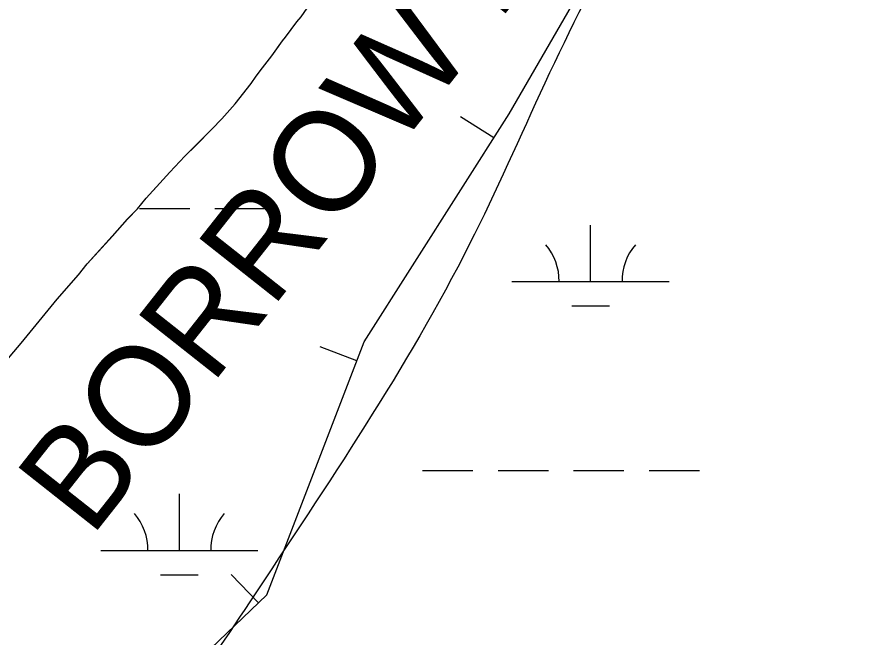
# Model space of a CAD drawing. Extents: x 3297735 to 3335592, y 670436 to 695807.
# Drawn here: x 3316179 to 3316711, y 691011 to 691405 of the extents above; entities that cross this region are included whole.
import ezdxf

# ---------------------------------------------------------------- set-up
doc = ezdxf.new("R2010")
doc.units = 0
for name, color, linetype in [('V-BORW-IDEN', 7, 'Continuous'), ('V-BORW-LINE', 7, 'Continuous'), ('V-RIVR-EDGE', 7, 'Continuous'), ('V-SITE-VEGE', 7, 'Continuous'), ('V-TOPO-SHOR', 7, 'Continuous'), ('V-WETL-SWMP', 7, 'Continuous')]:
    doc.layers.add(name, color=color, linetype=linetype)

msp = doc.modelspace()

# ---------------------------------------------------------------- linework, layer by layer
at = {"layer": 'V-BORW-LINE'}
for p, q in [((3316482.14, 691328.51), (3316461.03, 691341.9)), ((3316395.17, 691186.69), (3316371.84, 691195.68)), ((3316332.58, 691033), (3316315.28, 691051.05))]:
    msp.add_line(p, q, dxfattribs=at)
for points in [[(3315461.54, 690128.75), (3315573.33, 690176.12), (3315743.86, 690406.84), (3315883.51, 690616.77), (3315929.65, 690752.62), (3315979.09, 690873.45), (3316020.06, 690932.59), (3316081.83, 690973.36), (3316126.74, 690930.78), (3316185.83, 690892.33), (3316337.84, 691038.04), (3316399.87, 691198.88), (3316491.87, 691343.83), (3316579.72, 691495.46), (3316667.25, 691504.51), (3316788.97, 691523.51)], [(3315848.35, 690563.91), (3315883.51, 690616.77), (3315929.65, 690752.62), (3315979.09, 690873.45), (3316020.06, 690932.59), (3316081.83, 690973.36), (3316126.74, 690930.78), (3316185.83, 690892.33), (3316337.84, 691038.04), (3316399.87, 691198.88), (3316491.87, 691343.83), (3316579.72, 691495.46), (3316667.25, 691504.51), (3316788.97, 691523.51)]]:
    msp.add_lwpolyline(points, dxfattribs=at)
msp.add_spline([(3316995.19, 691930.46), (3317005.04, 692007.66), (3317000.73, 692060.53), (3316978.97, 692099.49), (3316906.19, 692141.1), (3316833.29, 692187.23), (3316697.41, 692287.63), (3316663.26, 692310.16), (3316619.56, 692296.15), (3316590.92, 692259.44), (3316565.01, 692210.53), (3316480.24, 692005.74), (3316389.23, 691825.19), (3316305.53, 691699.32), (3316276.48, 691659.41), (3316186.55, 691545.67), (3316036.76, 691382.05), (3315921.08, 691241.35), (3315848.08, 691140.02), (3315652.34, 690837.57), (3315431.18, 690420.67), (3315366.48, 690281.6), (3315351.93, 690233.43), (3315347.59, 690183.53), (3315387.16, 690117.36), (3315426.15, 690095.12), (3315473.6, 690094.31), (3315510.73, 690108.44), (3315542.49, 690128.45), (3315605.13, 690188.3), (3315659.03, 690264.36), (3315680.95, 690299.03), (3315904.66, 690642.19), (3316007.96, 690811.35), (3316078, 690936.85), (3316101.2, 690968.46), (3316112.23, 690877.46), (3316165.02, 690879.03), (3316235.46, 690925.63), (3316271.09, 690958.63), (3316327.12, 691033.63), (3316466.84, 691261.08), (3316567.99, 691464.66), (3316598.36, 691502.42), (3316633.55, 691520.69), (3316678.11, 691524.6), (3316723.77, 691458.6), (3316762.99, 691470.77), (3316787.64, 691500.01), (3316883.3, 691688.42), (3316909.39, 691731.24), (3316973.65, 691855.57), (3316995.19, 691930.46)], degree=3, dxfattribs=at)
at = {"layer": 'V-RIVR-EDGE'}
msp.add_spline([(3319555.14, 694014.55), (3319548.52, 694002.76), (3319539.36, 693985.79), (3319509.78, 693923.27), (3319496.46, 693903), (3319479.41, 693878.17), (3319464.01, 693854.58), (3319445.27, 693818.98), (3319424.44, 693775.51), (3319406.53, 693740.74), (3319395.69, 693713), (3319386.52, 693693.13), (3319372.79, 693671.61), (3319340.34, 693621.53), (3319316.61, 693580.14), (3319295.79, 693542.89), (3319282.06, 693520.96), (3319271.65, 693502.33), (3319267.89, 693489.49), (3319259.98, 693475.83), (3319250.42, 693465.08), (3319246.25, 693454.32), (3319237.93, 693442.32), (3319231.68, 693428.65), (3319225.43, 693414.99), (3319219.61, 693410.03), (3319205.47, 693391.42), (3319185.09, 693363.28), (3319164.7, 693327.69), (3319143.08, 693301.21), (3319109.39, 693253.21), (3319083.6, 693218.46), (3319061.14, 693187.85), (3319039.52, 693157.64), (3319018.29, 693123.29), (3318994.59, 693091.02), (3318949.68, 693031.86), (3318931.37, 693004.55), (3318913.08, 692981.38), (3318902.25, 692962.76), (3318892.68, 692944.55), (3318876.03, 692916.4), (3318861.86, 692887.84), (3318841.46, 692848.51), (3318822.29, 692807.53), (3318806.46, 692774.41), (3318803.1, 692758.66), (3318804.31, 692744.98), (3318808.02, 692734.61), (3318808.84, 692730.46), (3318817.11, 692725.47), (3318826.63, 692719.23), (3318832.83, 692713), (3318835.72, 692705.53), (3318835.27, 692692.27), (3318829.85, 692681.5), (3318819.88, 692669.09), (3318809.47, 692651.3), (3318783.24, 692602.87), (3318768.67, 692580.52), (3318760.79, 692575.98), (3318753.73, 692573.1), (3318747.11, 692573.94), (3318739.24, 692579.76), (3318735.53, 692585.58), (3318730.56, 692588.49), (3318721.44, 692588.1), (3318700.27, 692573.64), (3318679.48, 692549.66), (3318660.76, 692522.35), (3318646.6, 692493.37), (3318637.03, 692477.64), (3318624.96, 692456.95), (3318607.08, 692434.19), (3318599.98, 692413.49), (3318583.3, 692372.49), (3318565.82, 692342.28), (3318547.09, 692313.73), (3318534.2, 692295.52), (3318512.56, 692258.69), (3318488.02, 692224.76), (3318446.4, 692155.23), (3318418.11, 692112.61), (3318397.31, 692084.47), (3318386.91, 692066.68), (3318376.5, 692048.05), (3318354.44, 692011.22), (3318333.22, 691976.45), (3318316.13, 691940.02), (3318301.57, 691917.67), (3318275.38, 691884.99), (3318265.81, 691873), (3318250.82, 691844.85), (3318236.64, 691808.41), (3318222.07, 691781.09), (3318194.96, 691714.01), (3318179.96, 691684.2), (3318162.07, 691654.82), (3318140.84, 691619.64), (3318130.44, 691603.92), (3318120.89, 691595.24), (3318105.09, 691577.87), (3318090.12, 691558.42), (3318067.68, 691532.37), (3318043.56, 691501.75), (3318020.26, 691465.75), (3317998.21, 691433.06), (3317973.66, 691392.92), (3317962.42, 691371.81), (3317929.95, 691315.1), (3317907.9, 691282.41), (3317889.2, 691263.39), (3317870.48, 691238.16), (3317844.7, 691202.99), (3317833.05, 691186.02), (3317808.09, 691148.78), (3317780.64, 691109.47), (3317756.1, 691076.38), (3317731.98, 691045.35), (3317684.57, 690978.73), (3317668.76, 690954.73), (3317646.3, 690922.04), (3317635.48, 690907.15), (3317629.25, 690900.53), (3317620.1, 690889.36), (3317608.46, 690874.47), (3317601.4, 690867.03), (3317592.67, 690860.42), (3317585.59, 690845.93), (3317576.86, 690836), (3317565.64, 690821.11), (3317549.42, 690801.25), (3317522.4, 690767.75), (3317502.45, 690745), (3317489.97, 690727.62), (3317482.47, 690713.55), (3317479.54, 690701.12), (3317475.78, 690689.94), (3317474.94, 690683.31), (3317467.87, 690674.21), (3317451.65, 690653.94), (3317427.54, 690622.91), (3317406.33, 690593.95), (3317381.8, 690564.58), (3317328.18, 690504.62), (3317308.23, 690483.11), (3317290.78, 690466.16), (3317272.5, 690446.31), (3317248.81, 690422.74), (3317230.94, 690402.48), (3317202.23, 690356.54), (3317170.21, 690314.34), (3317129.47, 690266.36), (3317099.12, 690227.48), (3317085.82, 690212.59), (3317074.19, 690204.33), (3317063.38, 690189.85), (3317045.08, 690163.78), (3317020.95, 690128.61), (3316996.82, 690093.85), (3316970.63, 690059.1), (3316926.98, 690008.23), (3316891.65, 689970.6), (3316861.71, 689930.05), (3316828.03, 689887.86), (3316809.31, 689860.13), (3316797.25, 689841.93), (3316783.53, 689825.38), (3316737.37, 689762.08), (3316714.9, 689728.98), (3316681.64, 689687.61), (3316661.69, 689665.69), (3316647.97, 689646.66), (3316619.68, 689606.11), (3316602.63, 689581.28), (3316583.49, 689551.9), (3316563.93, 689519.62), (3316547.71, 689499.35), (3316541.89, 689491.9), (3316538.57, 689488.6), (3316532.31, 689474.1), (3316523.16, 689461.28), (3316509.03, 689445.15), (3316500.29, 689431.49), (3316493.22, 689419.9), (3316485.73, 689407.9), (3316486.11, 689397.12), (3316486.48, 689375.57), (3316487.29, 689371.01), (3316491.44, 689370.17), (3316493.5, 689366.43), (3316494.29, 689352.75), (3316496.75, 689341.56), (3316502.54, 689336.57), (3316504.2, 689334.08), (3316504.18, 689328.69), (3316501.27, 689325.8), (3316488.83, 689321.27), (3316487.17, 689319.61), (3316487.16, 689316.71), (3316492.96, 689316.7), (3316502.08, 689318.33), (3316508.3, 689318.32), (3316513.27, 689314.99), (3316516.58, 689314.98), (3316524.87, 689314.55), (3316535.62, 689303.33), (3316544.71, 689293.36), (3316545.54, 689290.04), (3316543.46, 689287.97), (3316525.66, 689296.72), (3316509.92, 689304.22), (3316502.06, 689307.14), (3316490.45, 689308.41), (3316482.58, 689308.02), (3316478.02, 689308.03), (3316473.47, 689311.77), (3316449.46, 689323.85), (3316424.59, 689324.74), (3316401.79, 689323.14), (3316381.47, 689318.22), (3316366.54, 689316.18), (3316352.85, 689311.24), (3316334.16, 689295.54), (3316302.2, 689277.79), (3316275.21, 689257.14), (3316266.49, 689249.28), (3316249.02, 689224.04), (3316230.28, 689191.76), (3316217.78, 689162.78), (3316200.69, 689125.93), (3316182.37, 689092.82), (3316162.8, 689054.73), (3316141.17, 689024.94), (3316114.57, 688996.41), (3316081.77, 688971.62), (3316036.89, 688926.14), (3316007.39, 688897.61), (3315987.04, 688880.67), (3315970.01, 688865.79), (3315959.63, 688858.77), (3315957.13, 688852.14), (3315955.46, 688848.42), (3315953.91, 688835.53)], degree=3, dxfattribs=at)
at = {"layer": 'V-SITE-VEGE'}
for p, q in [((3316356.9, 691402.15), (3316359.68, 691405.48)), ((3316349.77, 691392.6), (3316356.9, 691402.15)), ((3316341.08, 691380.56), (3316347.79, 691390.1)), ((3316347.79, 691390.1), (3316349.77, 691392.6)), ((3316335.13, 691373.07), (3316341.08, 691380.56)), ((3316331.18, 691367.67), (3316335.13, 691373.07)), ((3316328.02, 691363.11), (3316331.18, 691367.67)), ((3316317.71, 691350.22), (3316328.02, 691363.11)), ((3316309.37, 691340.63), (3316317.71, 691350.22)), ((3316302.99, 691333.95), (3316309.37, 691340.63)), ((3316285.85, 691316.82), (3316302.99, 691333.95)), ((3316276.28, 691306.8), (3316285.85, 691316.82)), ((3316261.17, 691290.12), (3316276.28, 691306.8)), ((3316255.61, 691283.46), (3316261.17, 691290.12)), ((3316249.23, 691276.78), (3316255.61, 691283.46)), ((3316239.7, 691265.95), (3316249.23, 691276.78)), ((3316223.78, 691248.43), (3316239.7, 691265.95)), ((3316218.23, 691241.36), (3316223.78, 691248.43)), ((3316204.71, 691225.94), (3316218.23, 691241.36)), ((3316181.7, 691198.06), (3316204.71, 691225.94)), ((3316168.99, 691183.07), (3316181.7, 691198.06))]:
    msp.add_line(p, q, dxfattribs=at)
at = {"layer": 'V-TOPO-SHOR'}
msp.add_lwpolyline([(3316168.99, 691183.07), (3316181.7, 691198.06), (3316204.71, 691225.94), (3316218.23, 691241.36), (3316223.78, 691248.43), (3316233.33, 691258.86), (3316239.7, 691265.95), (3316249.23, 691276.78), (3316255.61, 691283.46), (3316261.17, 691290.12), (3316269.92, 691299.71), (3316276.28, 691306.8), (3316285.85, 691316.82), (3316293.02, 691323.93), (3316302.99, 691333.95), (3316309.37, 691340.63), (3316317.71, 691350.22), (3316328.02, 691363.11), (3316331.18, 691367.67), (3316335.13, 691373.07), (3316341.08, 691380.56), (3316344.24, 691385.12), (3316347.79, 691390.1), (3316349.77, 691392.6), (3316356.9, 691402.15), (3316359.68, 691405.48)], dxfattribs=at)
at = {"layer": 'V-WETL-SWMP'}
for p, q in [((3316359.69, 691405.48), (3316363.64, 691410.88)), ((3316356.91, 691402.15), (3316359.69, 691405.48)), ((3316349.79, 691392.59), (3316356.91, 691402.15)), ((3316341.09, 691380.55), (3316347.8, 691390.1)), ((3316347.8, 691390.1), (3316349.79, 691392.59)), ((3316335.14, 691373.07), (3316341.09, 691380.55)), ((3316331.19, 691367.67), (3316335.14, 691373.07)), ((3316328.03, 691363.11), (3316331.19, 691367.67)), ((3316317.72, 691350.21), (3316328.03, 691363.11)), ((3316309.38, 691340.63), (3316317.72, 691350.21)), ((3316303, 691333.95), (3316309.38, 691340.63)), ((3316285.86, 691316.81), (3316303, 691333.95)), ((3316276.3, 691306.79), (3316285.86, 691316.81)), ((3316261.18, 691290.11), (3316276.3, 691306.79)), ((3316255.62, 691283.45), (3316261.18, 691290.11)), ((3316249.25, 691276.77), (3316255.62, 691283.45)), ((3316256.89, 691283.55), (3316288.89, 691283.55)), ((3316304.89, 691283.55), (3316336.89, 691283.55)), ((3316239.71, 691265.94), (3316249.25, 691276.77)), ((3316543.73, 691237.12), (3316543.73, 691273.12)), ((3316223.79, 691248.42), (3316239.71, 691265.94)), ((3316218.24, 691241.36), (3316223.79, 691248.42)), ((3316204.73, 691225.94), (3316218.24, 691241.36)), ((3316493.73, 691237.12), (3316593.73, 691237.12)), ((3316181.71, 691198.05), (3316204.73, 691225.94)), ((3316531.73, 691221.69), (3316555.73, 691221.69)), ((3316169, 691183.06), (3316181.71, 691198.05)), ((3316436.89, 691117.05), (3316468.89, 691117.05)), ((3316484.89, 691117.05), (3316516.89, 691117.05)), ((3316532.89, 691117.05), (3316564.89, 691117.05)), ((3316580.89, 691117.05), (3316612.89, 691117.05)), ((3316282.3, 691066.31), (3316282.3, 691102.31)), ((3316232.3, 691066.31), (3316332.3, 691066.31)), ((3316270.3, 691050.88), (3316294.3, 691050.88))]:
    msp.add_line(p, q, dxfattribs=at)
for centre, start, end in [((3316488.49, 691237.6), 359.2282, 40.7718), ((3316598.98, 691237.6), 139.2282, 180.7718), ((3316227.06, 691066.78), 359.2282, 40.7718), ((3316337.54, 691066.78), 139.2282, 180.7718)]:
    msp.add_arc(centre, 35.25, start, end, dxfattribs=at)

# ---------------------------------------------------------------- texts
at = {"layer": 'V-BORW-IDEN'}
msp.add_text('BORROW PIT', height=64, rotation=51.6964, dxfattribs=at).set_placement((3316226.03, 691073.81))

doc.saveas('drawing.dxf')
